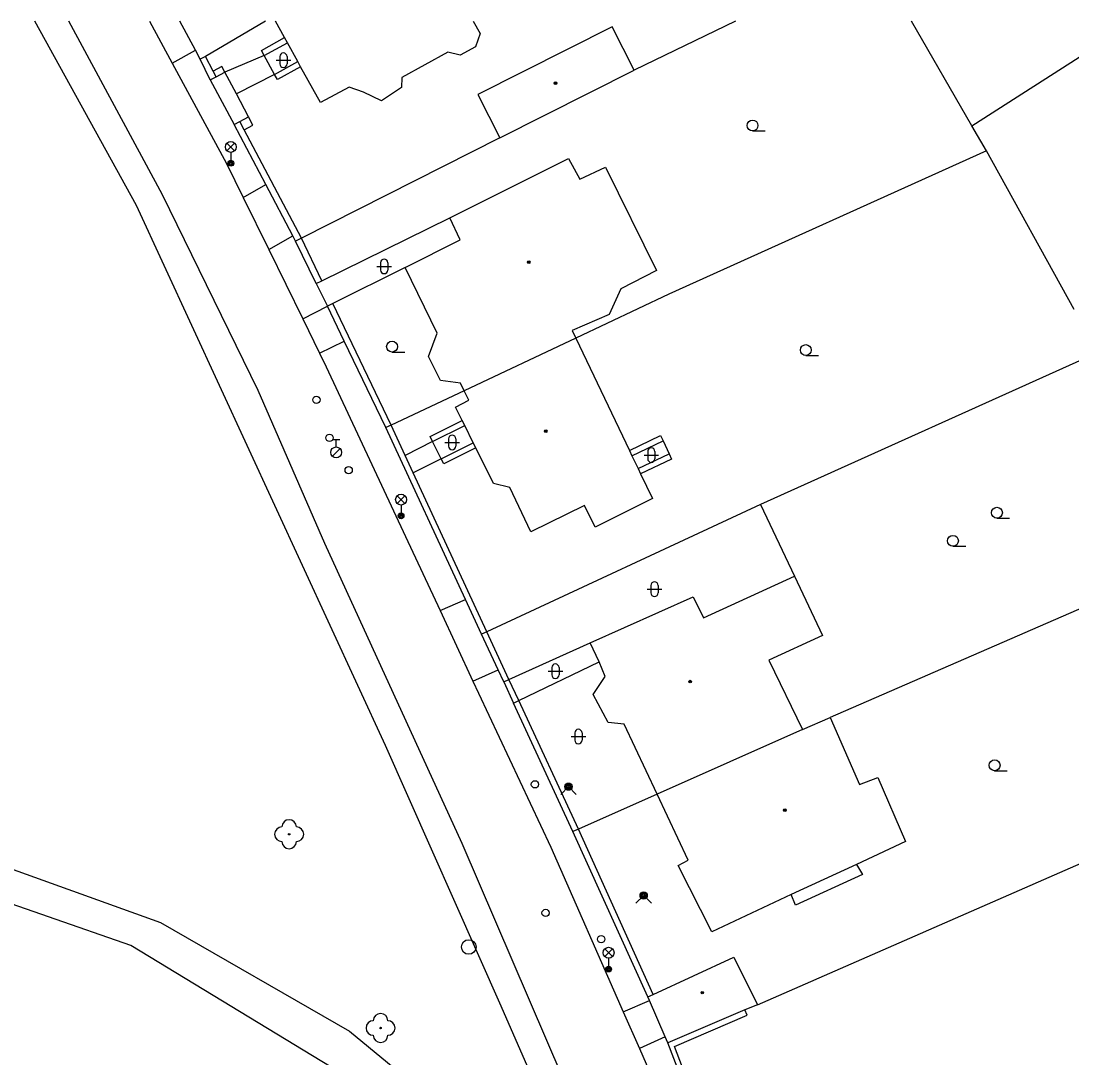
# Model space of a CAD drawing. Extents: x -600391 to -599491, y -1160176 to -1159402.
# Drawn here: x -600150.5 to -600078.3, y -1159473.1 to -1159401.8 of the extents above; entities that cross this region are included whole.
import ezdxf

# ---------------------------------------------------------------- set-up
doc = ezdxf.new("R2010")
doc.units = 0
for name, color, linetype in [('Level 10', 7, 'Continuous'), ('Level 11', 7, 'Continuous'), ('Level 22', 7, 'Continuous'), ('Level 27', 7, 'Continuous'), ('Level 28', 7, 'Continuous'), ('Level 31', 7, 'Continuous'), ('Level 33', 7, 'Continuous'), ('Level 36', 7, 'Continuous'), ('Level 39', 7, 'Continuous'), ('Level 5', 7, 'Continuous'), ('Level 51', 7, 'Continuous'), ('Level 7', 7, 'Continuous'), ('Level 8', 7, 'Continuous')]:
    doc.layers.add(name, color=color, linetype=linetype)

msp = doc.modelspace()

# ---------------------------------------------------------------- linework, layer by layer
at = {"layer": 'Level 10'}
for points in [[(-600104.2, -1159495.08), (-600110.003, -1159481.864), (-600113.25, -1159474.47), (-600120.19, -1159458.3), (-600129.62, -1159437.69), (-600134.22, -1159427.17), (-600140.79, -1159413.72), (-600147.219, -1159401.769)], [(-600141.674, -1159401.769), (-600140.112, -1159404.661), (-600136.38, -1159411.57), (-600135.242, -1159413.89), (-600133.488, -1159417.464), (-600131.149, -1159422.23), (-600129.991, -1159424.591), (-600129.53, -1159425.53), (-600124.09, -1159437.21), (-600121.712, -1159442.301), (-600119.452, -1159447.141), (-600119.06, -1159447.98), (-600114.1, -1159458.57), (-600109.124, -1159469.878), (-600108.01, -1159472.4), (-600105.198, -1159478.889), (-600099.063, -1159493.031), (-600098.53, -1159494.26)]]:
    msp.add_lwpolyline(points, dxfattribs=at)
at = {"layer": 'Level 11'}
for points in [[(-600173.816, -1159401.769), (-600198.35, -1159458.02), (-600178.76, -1159455.83), (-600159.15, -1159457.83), (-600153.36, -1159459.27), (-600140.92, -1159463.74), (-600127.94, -1159471.21), (-600124.01, -1159474.44), (-600121.85, -1159476.56), (-600116.94, -1159482.75)], [(-600106.4, -1159494.88), (-600111.984, -1159482.12), (-600117.51, -1159469.49), (-600125.45, -1159451.57), (-600142.57, -1159414.45), (-600149.556, -1159401.769)], [(-600133.8, -1159404.15), (-600133.99, -1159403.8), (-600132.39, -1159402.91)], [(-600140.112, -1159404.661), (-600138.525, -1159403.774)], [(-600133.8, -1159404.15), (-600132.2, -1159403.26)], [(-600133.8, -1159404.15), (-600136.49, -1159405.28)], [(-600133.08, -1159405.44), (-600133.8, -1159404.15)], [(-600133.08, -1159405.44), (-600131.48, -1159404.56)], [(-600136.7, -1159404.89), (-600137.31, -1159405.21)], [(-600137.1, -1159405.6), (-600136.49, -1159405.28)], [(-600136.49, -1159405.28), (-600136.7, -1159404.89)], [(-600134.87, -1159408.35), (-600135.7, -1159406.78), (-600136.49, -1159405.28)], [(-600131.29, -1159404.91), (-600132.88, -1159405.79), (-600133.08, -1159405.44)], [(-600133.08, -1159405.44), (-600135.7, -1159406.78)], [(-600135.48, -1159408.67), (-600134.87, -1159408.35)], [(-600135.18, -1159409.24), (-600134.57, -1159408.92)], [(-600134.57, -1159408.92), (-600134.87, -1159408.35)], [(-600135.242, -1159413.89), (-600133.693, -1159413.008)], [(-600129.83, -1159419.62), (-600121.04, -1159415.31)], [(-600133.488, -1159417.464), (-600131.827, -1159416.546)], [(-600124.11, -1159418.71), (-600129.09, -1159421.18)], [(-600131.149, -1159422.23), (-600129.45, -1159421.36)], [(-600129.991, -1159424.591), (-600128.293, -1159423.772)], [(-600122.22, -1159430.68), (-600122.4, -1159430.33), (-600120.2, -1159429.22)], [(-600122.22, -1159430.68), (-600120.02, -1159429.58)], [(-600108.7, -1159431.29), (-600106.57, -1159430.27), (-600106.39, -1159430.63)], [(-600122.22, -1159430.68), (-600124.12, -1159431.63)], [(-600121.63, -1159431.86), (-600122.22, -1159430.68)], [(-600121.63, -1159431.86), (-600119.43, -1159430.76)], [(-600119.25, -1159431.12), (-600121.45, -1159432.22), (-600121.63, -1159431.86)], [(-600108.53, -1159431.65), (-600106.39, -1159430.63)], [(-600106.39, -1159430.63), (-600105.97, -1159431.52)], [(-600121.63, -1159431.86), (-600123.56, -1159432.83)], [(-600108.1, -1159432.54), (-600105.97, -1159431.52)], [(-600105.97, -1159431.52), (-600105.8, -1159431.88), (-600107.93, -1159432.9)], [(-600121.712, -1159442.301), (-600119.968, -1159441.529)], [(-600116.98, -1159447.03), (-600111.4, -1159444.52)], [(-600119.452, -1159447.141), (-600117.729, -1159446.36)], [(-600116.31, -1159448.48), (-600110.78, -1159445.82)], [(-600116.31, -1159448.48), (-600116.98, -1159447.03)], [(-600093.1, -1159459.76), (-600097.59, -1159461.82)], [(-600119.38, -1159483.93), (-600124.15, -1159478.68), (-600129.2, -1159473.68), (-600142.96, -1159465.32), (-600154.3, -1159461.38)], [(-600109.124, -1159469.878), (-600107.325, -1159469.095)], [(-600106.243, -1159471.607), (-600108.013, -1159472.402)]]:
    msp.add_lwpolyline(points, dxfattribs=at)
at = {"layer": 'Level 22'}
for centre in [(-600132.08, -1159457.67), (-600125.8, -1159470.99)]:
    msp.add_circle(centre, 0.05, dxfattribs=at)
for centre, start, end in [((-600132.58, -1159457.67), 90, 270), ((-600132.08, -1159457.17), 0, 180), ((-600131.58, -1159457.67), 270, 90), ((-600132.08, -1159458.17), 180, 0), ((-600125.8, -1159470.49), 0, 180), ((-600126.3, -1159470.99), 90, 270), ((-600125.3, -1159470.99), 270, 90), ((-600125.8, -1159471.49), 180, 0)]:
    msp.add_arc(centre, 0.5, start, end, dxfattribs=at)
at = {"layer": 'Level 27'}
msp.add_circle((-600119.74, -1159465.42), 0.5, dxfattribs=at)
at = {"layer": 'Level 28'}
for p, q in [((-600129.1, -1159430.545), (-600128.6, -1159430.545)), ((-600128.85, -1159431.045), (-600128.85, -1159430.545)), ((-600129.108, -1159431.692), (-600128.578, -1159431.162))]:
    msp.add_line(p, q, dxfattribs=at)
for centre, radius in [((-600130.21, -1159427.81), 0.25), ((-600129.31, -1159430.42), 0.25), ((-600128.85, -1159431.42), 0.375), ((-600127.99, -1159432.64), 0.25), ((-600115.19, -1159454.24), 0.25), ((-600114.46, -1159463.08), 0.25), ((-600110.64, -1159464.88), 0.25)]:
    msp.add_circle(centre, radius, dxfattribs=at)
at = {"layer": 'Level 31'}
for points in [[(-600113.42, -1159454.93), (-600112.89, -1159454.4), (-600112.36, -1159454.93)], [(-600108.25, -1159462.41), (-600107.72, -1159461.88), (-600107.19, -1159462.41)]]:
    msp.add_lwpolyline(points, dxfattribs=at)
for centre, radius in [((-600112.89, -1159454.4), 0.25), ((-600112.89, -1159454.4), 0.18), ((-600112.89, -1159454.4), 0.11), ((-600107.72, -1159461.88), 0.25), ((-600107.72, -1159461.88), 0.18), ((-600107.72, -1159461.88), 0.11)]:
    msp.add_circle(centre, radius, dxfattribs=at)
at = {"layer": 'Level 33'}
for p, q in [((-600136.355, -1159410.69), (-600135.825, -1159410.16)), ((-600136.355, -1159410.16), (-600135.825, -1159410.69)), ((-600136.09, -1159410.8), (-600136.09, -1159411.55)), ((-600124.655, -1159434.93), (-600124.125, -1159434.4)), ((-600124.655, -1159434.4), (-600124.125, -1159434.93)), ((-600124.39, -1159435.04), (-600124.39, -1159435.79)), ((-600110.395, -1159466.08), (-600109.865, -1159465.55)), ((-600110.395, -1159465.55), (-600109.865, -1159466.08)), ((-600110.13, -1159466.19), (-600110.13, -1159466.94))]:
    msp.add_line(p, q, dxfattribs=at)
for centre, radius in [((-600136.09, -1159410.425), 0.375), ((-600136.09, -1159411.55), 0.2), ((-600136.09, -1159411.55), 0.145), ((-600136.09, -1159411.55), 0.0876), ((-600124.39, -1159434.665), 0.375), ((-600124.39, -1159435.79), 0.2), ((-600124.39, -1159435.79), 0.145), ((-600124.39, -1159435.79), 0.0876), ((-600110.13, -1159465.815), 0.375), ((-600110.13, -1159466.94), 0.2), ((-600110.13, -1159466.94), 0.145), ((-600110.13, -1159466.94), 0.0876)]:
    msp.add_circle(centre, radius, dxfattribs=at)
at = {"layer": 'Level 36'}
for p, q in [((-600132.976, -1159404.466), (-600131.976, -1159404.466)), ((-600132.726, -1159404.216), (-600132.726, -1159404.716)), ((-600132.226, -1159404.216), (-600132.226, -1159404.716)), ((-600100.24, -1159409.325), (-600099.365, -1159409.325)), ((-600126.056, -1159418.636), (-600125.056, -1159418.636)), ((-600125.806, -1159418.386), (-600125.806, -1159418.886)), ((-600125.306, -1159418.386), (-600125.306, -1159418.886)), ((-600125.01, -1159424.525), (-600124.135, -1159424.525)), ((-600096.58, -1159424.765), (-600095.705, -1159424.765)), ((-600121.126, -1159430.486), (-600121.126, -1159430.986)), ((-600120.626, -1159430.486), (-600120.626, -1159430.986)), ((-600121.376, -1159430.736), (-600120.376, -1159430.736)), ((-600107.696, -1159431.606), (-600106.696, -1159431.606)), ((-600107.446, -1159431.356), (-600107.446, -1159431.856)), ((-600106.946, -1159431.356), (-600106.946, -1159431.856)), ((-600083.45, -1159435.945), (-600082.575, -1159435.945)), ((-600086.47, -1159437.875), (-600085.595, -1159437.875)), ((-600107.226, -1159440.576), (-600107.226, -1159441.076)), ((-600106.726, -1159440.576), (-600106.726, -1159441.076)), ((-600107.476, -1159440.826), (-600106.476, -1159440.826)), ((-600114.286, -1159446.466), (-600113.286, -1159446.466)), ((-600114.036, -1159446.216), (-600114.036, -1159446.716)), ((-600113.536, -1159446.216), (-600113.536, -1159446.716)), ((-600112.456, -1159450.706), (-600112.456, -1159451.206)), ((-600111.956, -1159450.706), (-600111.956, -1159451.206)), ((-600112.706, -1159450.956), (-600111.706, -1159450.956)), ((-600083.61, -1159453.305), (-600082.735, -1159453.305))]:
    msp.add_line(p, q, dxfattribs=at)
for centre in [(-600100.24, -1159408.95), (-600125.01, -1159424.15), (-600096.58, -1159424.39), (-600083.45, -1159435.57), (-600086.47, -1159437.5), (-600083.61, -1159452.93)]:
    msp.add_circle(centre, 0.375, dxfattribs=at)
for centre, start, end in [((-600132.476, -1159404.216), 0, 180), ((-600132.476, -1159404.716), 180, 0), ((-600125.556, -1159418.386), 0, 180), ((-600125.556, -1159418.886), 180, 0), ((-600120.876, -1159430.486), 0, 180), ((-600120.876, -1159430.986), 180, 0), ((-600107.196, -1159431.356), 0, 180), ((-600107.196, -1159431.856), 180, 0), ((-600106.976, -1159440.576), 0, 180), ((-600106.976, -1159441.076), 180, 0), ((-600113.786, -1159446.216), 0, 180), ((-600113.786, -1159446.716), 180, 0), ((-600112.206, -1159450.706), 0, 180), ((-600112.206, -1159451.206), 180, 0)]:
    msp.add_arc(centre, 0.25, start, end, dxfattribs=at)
at = {"layer": 'Level 39'}
for centre, radius in [((-600113.78, -1159406.04), 0.09), ((-600113.78, -1159406.04), 0.0398), ((-600115.62, -1159418.34), 0.09), ((-600115.62, -1159418.34), 0.0398), ((-600114.45, -1159429.96), 0.09), ((-600114.45, -1159429.96), 0.0398), ((-600104.53, -1159447.18), 0.09), ((-600104.53, -1159447.18), 0.0398), ((-600098.02, -1159456.02), 0.09), ((-600098.02, -1159456.02), 0.0398), ((-600103.69, -1159468.56), 0.09), ((-600103.69, -1159468.56), 0.0398)]:
    msp.add_circle(centre, radius, dxfattribs=at)
at = {"layer": 'Level 5'}
for p, q in [((-600133.699, -1159401.769), (-600137.84, -1159404.2)), ((-600132.39, -1159402.91), (-600133.024, -1159401.769)), ((-600119.439, -1159401.769), (-600118.95, -1159402.63))]:
    msp.add_line(p, q, dxfattribs=at)
for points in [[(-600138.19, -1159404.4), (-600138.525, -1159403.774), (-600139.601, -1159401.769)], [(-600109.88, -1159402.16), (-600119.11, -1159406.82)], [(-600108.38, -1159405.14), (-600109.88, -1159402.16)], [(-600132.2, -1159403.26), (-600132.39, -1159402.91)], [(-600118.95, -1159402.63), (-600119.27, -1159403.55)], [(-600131.48, -1159404.56), (-600132.2, -1159403.26)], [(-600119.27, -1159403.55), (-600120.32, -1159404.11)], [(-600137.84, -1159404.2), (-600138.19, -1159404.4)], [(-600131.29, -1159404.91), (-600131.48, -1159404.56)], [(-600121.18, -1159403.92), (-600124.33, -1159405.65)], [(-600120.32, -1159404.11), (-600121.18, -1159403.92)], [(-600129.92, -1159407.37), (-600131.29, -1159404.91)], [(-600117.6, -1159409.81), (-600108.38, -1159405.14)], [(-600124.33, -1159405.65), (-600124.36, -1159406.33)], [(-600127.95, -1159406.31), (-600129.92, -1159407.37)], [(-600126.98, -1159406.66), (-600127.95, -1159406.31)], [(-600125.74, -1159407.25), (-600126.98, -1159406.66)], [(-600124.36, -1159406.33), (-600125.74, -1159407.25)], [(-600119.11, -1159406.82), (-600117.6, -1159409.81)], [(-600121.04, -1159415.31), (-600112.88, -1159411.21)], [(-600112.88, -1159411.21), (-600112.1, -1159412.63)], [(-600112.1, -1159412.63), (-600110.35, -1159411.81)], [(-600110.35, -1159411.81), (-600106.85, -1159418.93)], [(-600120.33, -1159416.82), (-600121.04, -1159415.31)], [(-600124.11, -1159418.71), (-600120.33, -1159416.82)], [(-600121.9, -1159423.23), (-600124.11, -1159418.71)], [(-600106.85, -1159418.93), (-600109.3, -1159420.17)], [(-600109.3, -1159420.17), (-600110.1, -1159421.94)], [(-600110.1, -1159421.94), (-600112.63, -1159423.05)], [(-600122.51, -1159424.82), (-600121.9, -1159423.23)], [(-600112.63, -1159423.05), (-600112.39, -1159423.56)], [(-600112.39, -1159423.56), (-600120.05, -1159427.18)], [(-600112.39, -1159423.56), (-600108.7, -1159431.29)], [(-600121.69, -1159426.47), (-600122.51, -1159424.82)], [(-600120.3, -1159426.67), (-600121.69, -1159426.47)], [(-600120.05, -1159427.18), (-600120.3, -1159426.67)], [(-600119.73, -1159427.84), (-600120.05, -1159427.18)], [(-600120.66, -1159428.31), (-600119.73, -1159427.84)], [(-600120.2, -1159429.22), (-600120.66, -1159428.31)], [(-600120.02, -1159429.58), (-600120.2, -1159429.22)], [(-600119.43, -1159430.76), (-600120.02, -1159429.58)], [(-600119.25, -1159431.12), (-600119.43, -1159430.76)], [(-600118.03, -1159433.55), (-600119.25, -1159431.12)], [(-600108.7, -1159431.29), (-600108.53, -1159431.65)], [(-600108.53, -1159431.65), (-600108.1, -1159432.54)], [(-600108.1, -1159432.54), (-600107.93, -1159432.9)], [(-600107.93, -1159432.9), (-600107.12, -1159434.6)], [(-600116.91, -1159433.83), (-600118.03, -1159433.55)], [(-600115.47, -1159436.88), (-600116.91, -1159433.83)], [(-600107.12, -1159434.6), (-600111.05, -1159436.57)], [(-600111.78, -1159435.08), (-600115.47, -1159436.88)], [(-600111.05, -1159436.57), (-600111.78, -1159435.08)], [(-600103.61, -1159442.8), (-600097.36, -1159439.94)], [(-600097.36, -1159439.94), (-600095.44, -1159444.01)], [(-600111.4, -1159444.52), (-600104.32, -1159441.36)], [(-600104.32, -1159441.36), (-600103.61, -1159442.8)], [(-600095.44, -1159444.01), (-600099.12, -1159445.7)], [(-600110.78, -1159445.82), (-600111.4, -1159444.52)], [(-600099.12, -1159445.7), (-600096.8, -1159450.48)], [(-600110.36, -1159446.82), (-600110.78, -1159445.82)], [(-600111.2, -1159448.06), (-600110.36, -1159446.82)], [(-600110.17, -1159449.98), (-600111.2, -1159448.06)], [(-600109.05, -1159450.1), (-600110.17, -1159449.98)], [(-600096.8, -1159450.48), (-600094.91, -1159449.64)], [(-600094.91, -1159449.64), (-600092.88, -1159454.25)], [(-600106.79, -1159454.92), (-600109.05, -1159450.1)], [(-600096.8, -1159450.48), (-600106.79, -1159454.92)], [(-600092.88, -1159454.25), (-600091.64, -1159453.76)], [(-600091.64, -1159453.76), (-600089.72, -1159458.16)], [(-600104.67, -1159459.46), (-600106.79, -1159454.92)], [(-600089.72, -1159458.16), (-600093.1, -1159459.76)], [(-600105.35, -1159459.81), (-600104.67, -1159459.46)], [(-600103.04, -1159464.39), (-600105.35, -1159459.81)], [(-600093.1, -1159459.76), (-600092.69, -1159460.44)], [(-600092.69, -1159460.44), (-600097.29, -1159462.54)], [(-600097.59, -1159461.82), (-600103.04, -1159464.39)], [(-600097.29, -1159462.54), (-600097.59, -1159461.82)], [(-600107.07, -1159468.68), (-600101.53, -1159466.13)], [(-600101.53, -1159466.13), (-600099.89, -1159469.39)], [(-600107.43, -1159468.85), (-600107.07, -1159468.68)], [(-600106.07, -1159472.01), (-600106.243, -1159471.607), (-600107.325, -1159469.095), (-600107.43, -1159468.85)], [(-600099.89, -1159469.39), (-600100.77, -1159469.73)], [(-600100.77, -1159469.73), (-600106.07, -1159472.01)]]:
    msp.add_lwpolyline(points, dxfattribs=at)
at = {"layer": 'Level 51'}
for p, q in [((-600101.404, -1159401.769), (-600108.38, -1159405.14)), ((-600085.17, -1159408.98), (-600089.315, -1159401.769)), ((-600085.17, -1159408.98), (-600073.948, -1159401.769))]:
    msp.add_line(p, q, dxfattribs=at)
for points in [[(-600084.16, -1159410.7), (-600085.17, -1159408.98)], [(-600084.16, -1159410.7), (-600106, -1159420.55)], [(-600078.15, -1159421.61), (-600084.16, -1159410.7)], [(-600076.4, -1159424.52), (-600099.69, -1159435)], [(-600099.69, -1159435), (-600097.36, -1159439.94)], [(-600068.16, -1159438.01), (-600094.91, -1159449.64)]]:
    msp.add_lwpolyline(points, dxfattribs=at)
at = {"layer": 'Level 7'}
for points in [[(-600137.5, -1159405.81), (-600138.19, -1159404.4)], [(-600137.31, -1159405.21), (-600137.84, -1159404.2)], [(-600137.1, -1159405.6), (-600137.31, -1159405.21)], [(-600137.5, -1159405.81), (-600137.1, -1159405.6)], [(-600135.87, -1159408.88), (-600135.48, -1159408.67)], [(-600131.64, -1159416.9), (-600131.827, -1159416.546), (-600133.693, -1159413.008), (-600135.87, -1159408.88)], [(-600135.18, -1159409.24), (-600135.48, -1159408.67)], [(-600131.24, -1159416.7), (-600135.18, -1159409.24)], [(-600117.6, -1159409.81), (-600131.24, -1159416.7)], [(-600131.24, -1159416.7), (-600131.64, -1159416.9)], [(-600129.83, -1159419.62), (-600131.24, -1159416.7)], [(-600130.23, -1159419.82), (-600131.64, -1159416.9)], [(-600130.23, -1159419.82), (-600129.83, -1159419.62)], [(-600129.09, -1159421.18), (-600129.45, -1159421.36)], [(-600125.08, -1159429.55), (-600129.09, -1159421.18)], [(-600106, -1159420.55), (-600112.39, -1159423.56)], [(-600125.44, -1159429.72), (-600128.293, -1159423.772), (-600129.45, -1159421.36)], [(-600120.05, -1159427.18), (-600125.08, -1159429.55)], [(-600125.08, -1159429.55), (-600125.44, -1159429.72)], [(-600118.86, -1159443.92), (-600119.968, -1159441.529), (-600125.44, -1159429.72)], [(-600118.5, -1159443.75), (-600123.56, -1159432.83), (-600124.12, -1159431.63), (-600125.08, -1159429.55)], [(-600099.69, -1159435), (-600118.5, -1159443.75)], [(-600118.5, -1159443.75), (-600118.86, -1159443.92)], [(-600117.34, -1159447.2), (-600117.729, -1159446.36), (-600118.86, -1159443.92)], [(-600116.98, -1159447.03), (-600118.5, -1159443.75)], [(-600117.34, -1159447.2), (-600116.98, -1159447.03)], [(-600116.67, -1159448.65), (-600116.31, -1159448.48)], [(-600112.58, -1159457.49), (-600116.67, -1159448.65)], [(-600112.21, -1159457.33), (-600116.31, -1159448.48)], [(-600106.79, -1159454.92), (-600112.21, -1159457.33)], [(-600112.21, -1159457.33), (-600112.58, -1159457.49)], [(-600107.43, -1159468.85), (-600112.58, -1159457.49)], [(-600107.07, -1159468.68), (-600112.21, -1159457.33)], [(-600099.89, -1159469.39), (-600076.93, -1159459.33)], [(-600105.61, -1159472.25), (-600100.61, -1159470.1)], [(-600100.61, -1159470.1), (-600100.77, -1159469.73)], [(-600103.78, -1159477.98), (-600106.07, -1159472.01)], [(-600101.34, -1159483.64), (-600101.03, -1159483.5), (-600103.47, -1159477.85), (-600105.61, -1159472.25)]]:
    msp.add_lwpolyline(points, dxfattribs=at)
at = {"layer": 'Level 8'}
for points in [[(-600137.5, -1159405.81), (-600135.87, -1159408.88)], [(-600130.23, -1159419.82), (-600129.45, -1159421.36)], [(-600117.34, -1159447.2), (-600116.67, -1159448.65)]]:
    msp.add_lwpolyline(points, dxfattribs=at)

doc.saveas('drawing.dxf')
